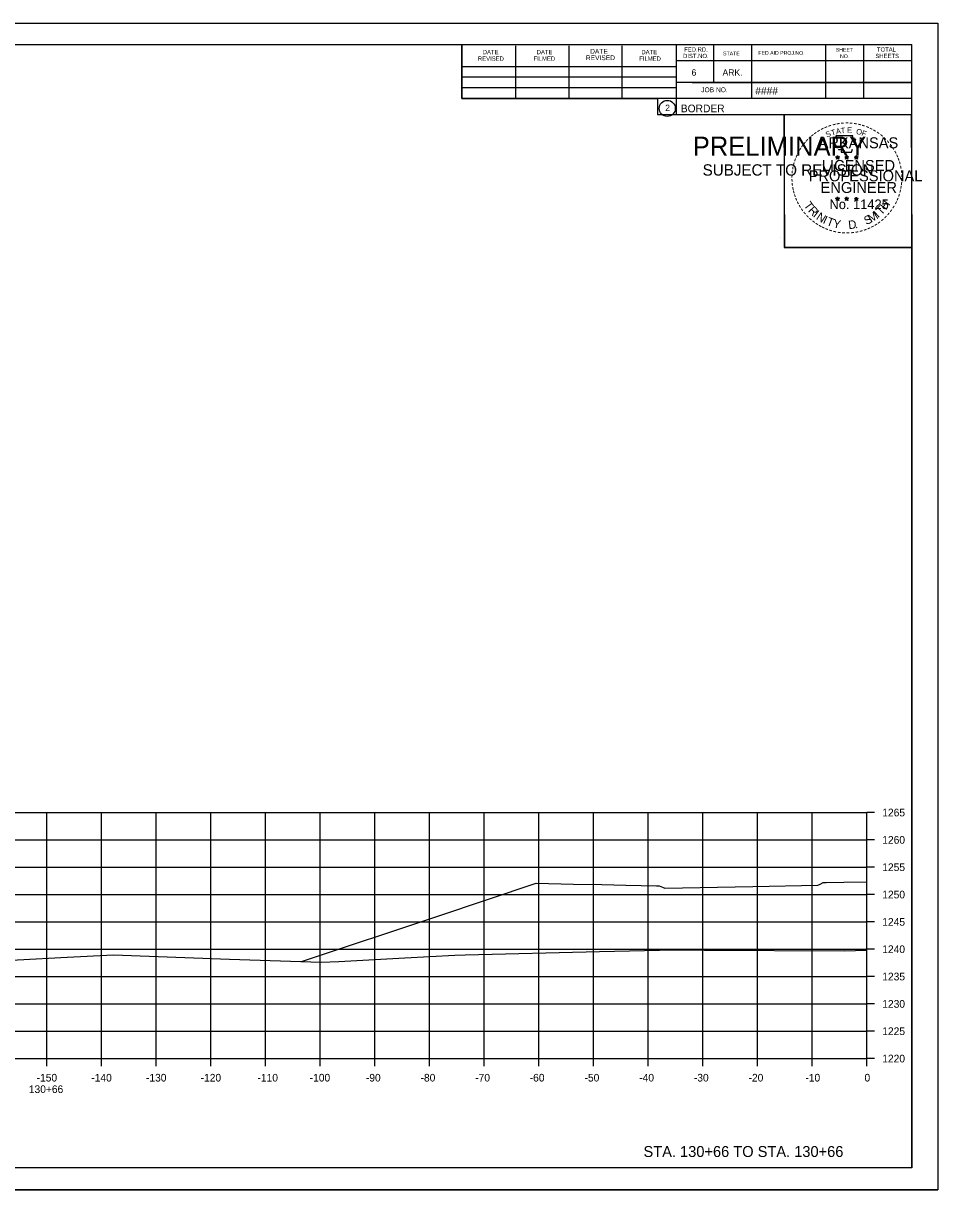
# Model space of a CAD drawing. Extents: x -70 to 701944, y -4 to 666871.
# Drawn here: x 667978.3 to 668145.5, y 660321.8 to 660535.1 of the extents above; entities that cross this region are included whole.
import ezdxf

# ---------------------------------------------------------------- set-up
doc = ezdxf.new("R2010")
doc.units = 0
for name, color, linetype in [('Default', 7, 'Continuous'), ('R_Axis', 7, 'Continuous'), ('R_Axis Annot', 7, 'Continuous'), ('R_Border', 7, 'Continuous'), ('R_Border PE', 7, 'Continuous'), ('R_Border Prem', 7, 'Continuous'), ('R_Draft', 7, 'Continuous'), ('R_Exist Surface', 7, 'Continuous'), ('R_Grid', 7, 'Continuous'), ('R_No Plot', 7, 'Continuous')]:
    doc.layers.add(name, color=color, linetype=linetype)

msp = doc.modelspace()

# ---------------------------------------------------------------- linework, layer by layer
at = {"layer": 'Default'}
msp.add_lwpolyline([(668029.2, 660363.51), (668054.08, 660371.8), (668072.12, 660377.81), (668078.95, 660377.68), (668084.12, 660377.57), (668088.5, 660377.49), (668094.12, 660377.37), (668094.34, 660377.37), (668094.62, 660377.37), (668095.18, 660377.1), (668095.62, 660376.89), (668111.71, 660377.21), (668123.62, 660377.45), (668124.05, 660377.66), (668124.62, 660377.93), (668124.84, 660377.93), (668125.12, 660377.93), (668128.4, 660378), (668132.61, 660378.08)], dxfattribs=at)
at = {"layer": 'R_Axis'}
for p, q in [((668132.61, 660345.75), (668132.61, 660390.75)), ((668134.01, 660390.75), (668132.61, 660390.75)), ((668134.01, 660385.75), (668132.61, 660385.75)), ((668134.01, 660380.75), (668132.61, 660380.75)), ((668134.01, 660375.75), (668132.61, 660375.75)), ((668134.01, 660370.75), (668132.61, 660370.75)), ((668134.01, 660365.75), (668132.61, 660365.75)), ((668134.01, 660360.75), (668132.61, 660360.75)), ((668134.01, 660355.75), (668132.61, 660355.75)), ((668134.01, 660350.75), (668132.61, 660350.75)), ((667832.61, 660345.75), (668132.61, 660345.75)), ((667982.61, 660344.35), (667982.61, 660345.75)), ((667992.61, 660344.35), (667992.61, 660345.75)), ((668002.61, 660344.35), (668002.61, 660345.75)), ((668012.61, 660344.35), (668012.61, 660345.75)), ((668022.61, 660344.35), (668022.61, 660345.75)), ((668032.61, 660344.35), (668032.61, 660345.75)), ((668042.61, 660344.35), (668042.61, 660345.75)), ((668052.61, 660344.35), (668052.61, 660345.75)), ((668062.61, 660344.35), (668062.61, 660345.75)), ((668072.61, 660344.35), (668072.61, 660345.75)), ((668082.61, 660344.35), (668082.61, 660345.75)), ((668092.61, 660344.35), (668092.61, 660345.75)), ((668102.61, 660344.35), (668102.61, 660345.75)), ((668112.61, 660344.35), (668112.61, 660345.75)), ((668122.61, 660344.35), (668122.61, 660345.75)), ((668132.61, 660344.35), (668132.61, 660345.75)), ((668134.01, 660345.75), (668132.61, 660345.75))]:
    msp.add_line(p, q, dxfattribs=at)
at = {"layer": 'R_Border'}
for p, q in [((667824.61, 660531.21), (668140.79, 660531.21)), ((668058.53, 660521.33), (668058.53, 660531.21)), ((668068.39, 660521.33), (668068.39, 660531.01)), ((668078.15, 660521.33), (668078.15, 660531.01)), ((668087.83, 660521.33), (668087.83, 660531.01)), ((668097.69, 660531.21), (668097.69, 660518.41)), ((668104.53, 660531.21), (668104.53, 660524.27)), ((668111.47, 660531.21), (668111.47, 660521.33)), ((668125.05, 660531.21), (668125.05, 660521.33)), ((668131.99, 660531.21), (668131.99, 660521.33)), ((668140.79, 660325.75), (668140.79, 660531.21)), ((668140.79, 660528.27), (668097.69, 660528.27)), ((668140.79, 660528.29), (668140.79, 660528.29)), ((668058.53, 660527.19), (668097.69, 660527.19)), ((668058.53, 660525.33), (668097.69, 660525.33)), ((668058.53, 660521.33), (668058.53, 660523.39)), ((668058.53, 660523.39), (668097.69, 660523.39)), ((668140.79, 660524.27), (668097.69, 660524.27)), ((668100.65, 660524.27), (668140.79, 660524.27)), ((668140.79, 660521.33), (668058.53, 660521.33)), ((668097.69, 660518.41), (668140.79, 660518.41)), ((668140.79, 660325.75), (667824.61, 660325.75))]:
    msp.add_line(p, q, dxfattribs=at)
msp.add_circle((668096.08, 660519.55), 1.47, dxfattribs=at)
at = {"layer": 'R_Border PE'}
for p, q in [((668126.88, 660510.67), (668127.23, 660510.56)), ((668126.88, 660510.67), (668127.13, 660510.62)), ((668126.88, 660510.67), (668127.12, 660510.55)), ((668127.01, 660510.26), (668127.23, 660510.56)), ((668127.01, 660510.26), (668127.14, 660510.5)), ((668127.01, 660510.26), (668127.23, 660510.48)), ((668127.23, 660510.92), (668127.19, 660510.67)), ((668127.23, 660510.56), (668127.23, 660510.92)), ((668127.23, 660510.92), (668127.28, 660510.67)), ((668127.57, 660510.67), (668127.23, 660510.56)), ((668127.44, 660510.26), (668127.23, 660510.56)), ((668127.44, 660510.26), (668127.23, 660510.47)), ((668127.57, 660510.67), (668127.29, 660510.62)), ((668127.44, 660510.26), (668127.3, 660510.55)), ((668127.57, 660510.67), (668127.37, 660510.57)), ((668128.55, 660510.67), (668128.9, 660510.56)), ((668128.55, 660510.67), (668128.8, 660510.62)), ((668128.55, 660510.67), (668128.79, 660510.55)), ((668128.68, 660510.26), (668128.9, 660510.56)), ((668128.68, 660510.26), (668128.81, 660510.5)), ((668128.68, 660510.26), (668128.9, 660510.48)), ((668128.9, 660510.92), (668128.86, 660510.67)), ((668128.9, 660510.56), (668128.9, 660510.92)), ((668128.9, 660510.92), (668128.95, 660510.67)), ((668129.24, 660510.67), (668128.9, 660510.56)), ((668129.11, 660510.26), (668128.9, 660510.56)), ((668129.11, 660510.26), (668128.9, 660510.47)), ((668129.24, 660510.67), (668128.96, 660510.62)), ((668129.11, 660510.26), (668128.97, 660510.55)), ((668129.24, 660510.67), (668129.04, 660510.57)), ((668130.31, 660510.66), (668130.66, 660510.55)), ((668130.31, 660510.66), (668130.57, 660510.61)), ((668130.31, 660510.66), (668130.55, 660510.53)), ((668130.45, 660510.25), (668130.66, 660510.55)), ((668130.45, 660510.25), (668130.57, 660510.49)), ((668130.45, 660510.25), (668130.66, 660510.47)), ((668130.66, 660510.91), (668130.62, 660510.66)), ((668130.66, 660510.55), (668130.66, 660510.91)), ((668130.66, 660510.91), (668130.71, 660510.66)), ((668131.01, 660510.66), (668130.66, 660510.55)), ((668130.87, 660510.25), (668130.66, 660510.55)), ((668130.87, 660510.25), (668130.66, 660510.46)), ((668131.01, 660510.66), (668130.72, 660510.61)), ((668130.87, 660510.25), (668130.74, 660510.54)), ((668131.01, 660510.66), (668130.8, 660510.55)), ((668126.87, 660503.1), (668127.22, 660502.98)), ((668126.87, 660503.1), (668127.13, 660503.05)), ((668126.87, 660503.1), (668127.11, 660502.97)), ((668127.01, 660502.69), (668127.22, 660502.98)), ((668127.01, 660502.69), (668127.13, 660502.93)), ((668127.01, 660502.69), (668127.22, 660502.9)), ((668127.22, 660503.35), (668127.18, 660503.1)), ((668127.22, 660502.98), (668127.22, 660503.35)), ((668127.22, 660503.35), (668127.27, 660503.1)), ((668127.57, 660503.1), (668127.22, 660502.98)), ((668127.44, 660502.69), (668127.22, 660502.98)), ((668127.44, 660502.69), (668127.22, 660502.9)), ((668127.57, 660503.1), (668127.28, 660503.05)), ((668127.44, 660502.69), (668127.3, 660502.98)), ((668127.57, 660503.1), (668127.37, 660502.99)), ((668128.54, 660503.1), (668128.89, 660502.98)), ((668128.54, 660503.1), (668128.8, 660503.05)), ((668128.54, 660503.1), (668128.78, 660502.97)), ((668128.68, 660502.69), (668128.89, 660502.98)), ((668128.68, 660502.69), (668128.8, 660502.93)), ((668128.68, 660502.69), (668128.89, 660502.9)), ((668128.89, 660503.35), (668128.85, 660503.1)), ((668128.89, 660502.98), (668128.89, 660503.35)), ((668128.89, 660503.35), (668128.94, 660503.1)), ((668129.24, 660503.1), (668128.89, 660502.98)), ((668129.11, 660502.69), (668128.89, 660502.98)), ((668129.11, 660502.69), (668128.89, 660502.9)), ((668129.24, 660503.1), (668128.95, 660503.05)), ((668129.11, 660502.69), (668128.97, 660502.98)), ((668129.24, 660503.1), (668129.04, 660502.99)), ((668130.31, 660503.09), (668130.66, 660502.97)), ((668130.31, 660503.09), (668130.56, 660503.04)), ((668130.31, 660503.09), (668130.55, 660502.96)), ((668130.44, 660502.68), (668130.66, 660502.97)), ((668130.44, 660502.68), (668130.57, 660502.92)), ((668130.44, 660502.68), (668130.66, 660502.89)), ((668130.66, 660503.34), (668130.62, 660503.09)), ((668130.66, 660502.97), (668130.66, 660503.34)), ((668130.66, 660503.34), (668130.71, 660503.09)), ((668131.01, 660503.09), (668130.66, 660502.97)), ((668130.87, 660502.68), (668130.66, 660502.97)), ((668130.87, 660502.68), (668130.66, 660502.89)), ((668131.01, 660503.09), (668130.72, 660503.04)), ((668130.87, 660502.68), (668130.74, 660502.97)), ((668131.01, 660503.09), (668130.8, 660502.98))]:
    msp.add_line(p, q, dxfattribs=at)
for points in [[(668126.92, 660514.55), (668127.19, 660513.72)], [(668130.43, 660513.62), (668130.57, 660513.91), (668129.89, 660513.88), (668130.04, 660514.55), (668126.92, 660514.55)], [(668127.23, 660510.92), (668127.44, 660510.26), (668126.88, 660510.67), (668127.57, 660510.67), (668127.01, 660510.26), (668127.23, 660510.92)], [(668127.41, 660512.12), (668127.41, 660512.04), (668127.97, 660512.02), (668127.92, 660511.54), (668129.79, 660511.54), (668129.99, 660512.08)], [(668128.9, 660510.92), (668129.11, 660510.26), (668128.55, 660510.67), (668129.24, 660510.67), (668128.68, 660510.26), (668128.9, 660510.92)], [(668130.66, 660510.91), (668130.87, 660510.25), (668130.31, 660510.66), (668131.01, 660510.66), (668130.45, 660510.25), (668130.66, 660510.91)], [(668127.22, 660503.35), (668127.44, 660502.69), (668126.87, 660503.1), (668127.57, 660503.1), (668127.01, 660502.69), (668127.22, 660503.35)], [(668128.89, 660503.35), (668129.11, 660502.69), (668128.54, 660503.1), (668129.24, 660503.1), (668128.68, 660502.69), (668128.89, 660503.35)], [(668130.66, 660503.34), (668130.87, 660502.68), (668130.31, 660503.09), (668131.01, 660503.09), (668130.44, 660502.68), (668130.66, 660503.34)]]:
    msp.add_lwpolyline(points, dxfattribs=at)
for centre, radius in [((668127.23, 660510.56), 0.172), ((668127.23, 660510.56), 0.145), ((668127.23, 660510.56), 0.116), ((668127.23, 660510.56), 0.0991), ((668127.23, 660510.56), 0.0747), ((668127.23, 660510.56), 0.0495), ((668127.23, 660510.56), 0.0296), ((668128.9, 660510.56), 0.172), ((668128.9, 660510.56), 0.145), ((668128.9, 660510.56), 0.116), ((668128.9, 660510.56), 0.0991), ((668128.9, 660510.56), 0.0747), ((668128.9, 660510.56), 0.0495), ((668128.9, 660510.56), 0.0296), ((668130.66, 660510.54), 0.172), ((668130.66, 660510.54), 0.145), ((668130.66, 660510.54), 0.116), ((668130.66, 660510.54), 0.0991), ((668130.66, 660510.54), 0.0747), ((668130.66, 660510.54), 0.0495), ((668130.66, 660510.54), 0.0296), ((668127.22, 660502.98), 0.172), ((668127.22, 660502.98), 0.145), ((668127.22, 660502.98), 0.116), ((668127.22, 660502.98), 0.0991), ((668127.22, 660502.98), 0.0747), ((668127.22, 660502.98), 0.0495), ((668127.22, 660502.98), 0.0296), ((668128.89, 660502.98), 0.172), ((668128.89, 660502.98), 0.145), ((668128.89, 660502.98), 0.116), ((668128.89, 660502.98), 0.0991), ((668128.89, 660502.98), 0.0747), ((668128.89, 660502.98), 0.0495), ((668128.89, 660502.98), 0.0296), ((668130.66, 660502.97), 0.172), ((668130.66, 660502.97), 0.145), ((668130.66, 660502.97), 0.116), ((668130.66, 660502.97), 0.0991), ((668130.66, 660502.97), 0.0747), ((668130.66, 660502.97), 0.0495), ((668130.66, 660502.97), 0.0296)]:
    msp.add_circle(centre, radius, dxfattribs=at)
at = {"layer": 'R_Exist Surface'}
msp.add_lwpolyline([(667880.17, 660360.33), (667891.45, 660360.82), (667898.06, 660361.06), (667908.16, 660361.51), (667915.97, 660361.77), (667923.71, 660362.03), (667933.17, 660362.35), (667934.35, 660362.38), (667937.02, 660362.42), (667968.07, 660363.35), (667986.33, 660364.32), (667994.76, 660364.7), (668016.02, 660363.96), (668032.75, 660363.38), (668036, 660363.53), (668048.1, 660364.15), (668057.2, 660364.64), (668059.14, 660364.73), (668083.7, 660365.31), (668097.39, 660365.62), (668099.37, 660365.63), (668102.92, 660365.59), (668128.45, 660365.44), (668132.61, 660365.55)], dxfattribs=at)
at = {"layer": 'R_Grid'}
for p, q in [((667832.61, 660390.75), (668132.61, 660390.75)), ((667982.61, 660345.75), (667982.61, 660390.75)), ((667992.61, 660345.75), (667992.61, 660390.75)), ((668002.61, 660345.75), (668002.61, 660390.75)), ((668012.61, 660345.75), (668012.61, 660390.75)), ((668022.61, 660345.75), (668022.61, 660390.75)), ((668032.61, 660345.75), (668032.61, 660390.75)), ((668042.61, 660345.75), (668042.61, 660390.75)), ((668052.61, 660345.75), (668052.61, 660390.75)), ((668062.61, 660345.75), (668062.61, 660390.75)), ((668072.61, 660345.75), (668072.61, 660390.75)), ((668082.61, 660345.75), (668082.61, 660390.75)), ((668092.61, 660345.75), (668092.61, 660390.75)), ((668102.61, 660345.75), (668102.61, 660390.75)), ((668112.61, 660345.75), (668112.61, 660390.75)), ((668122.61, 660345.75), (668122.61, 660390.75)), ((668132.61, 660345.75), (668132.61, 660390.75)), ((667832.61, 660385.75), (668132.61, 660385.75)), ((667832.61, 660380.75), (668132.61, 660380.75)), ((667832.61, 660375.75), (668132.61, 660375.75)), ((667832.61, 660370.75), (668132.61, 660370.75)), ((667832.61, 660365.75), (668132.61, 660365.75)), ((667832.61, 660360.75), (668132.61, 660360.75)), ((667832.61, 660355.75), (668132.61, 660355.75)), ((667832.61, 660350.75), (668132.61, 660350.75)), ((667832.61, 660345.75), (668132.61, 660345.75))]:
    msp.add_line(p, q, dxfattribs=at)
at = {"layer": 'R_No Plot'}
for p, q in [((667812.21, 660535.11), (668145.55, 660535.11)), ((668116.83, 660495.96), (668116.83, 660495.96)), ((667812.21, 660321.77), (668145.55, 660321.77))]:
    msp.add_line(p, q, dxfattribs=at)
for points in [[(667812.21, 660535.11), (668145.55, 660535.11), (668145.55, 660321.77), (667812.21, 660321.77)], [(668058.53, 660531.21), (668058.53, 660521.33), (668094.27, 660521.33), (668094.27, 660518.41), (668117.47, 660518.41), (668117.47, 660494.08), (668140.79, 660494.08), (668140.79, 660325.75), (667824.61, 660325.75), (667824.61, 660531.21)], [(668117.47, 660518.41), (668140.67, 660518.41), (668140.79, 660494.08), (668117.59, 660494.08)]]:
    msp.add_lwpolyline(points, close=True, dxfattribs=at)

# ---------------------------------------------------------------- texts
at = {"layer": 'R_Axis Annot'}
for s, p in [('1265', (668135.41, 660390.05)), ('1260', (668135.41, 660385.05)), ('1255', (668135.41, 660380.05)), ('1250', (668135.41, 660375.05)), ('1245', (668135.41, 660370.05)), ('1240', (668135.41, 660365.05)), ('1235', (668135.41, 660360.05)), ('1230', (668135.41, 660355.05)), ('1225', (668135.41, 660350.05)), ('1220', (668135.41, 660345.05)), ('-150', (667980.72, 660341.55)), ('-140', (667990.72, 660341.55)), ('-130', (668000.72, 660341.55)), ('-120', (668010.72, 660341.55)), ('-110', (668021.12, 660341.55)), ('-100', (668030.67, 660341.55)), ('-90', (668040.95, 660341.55)), ('-80', (668050.95, 660341.55)), ('-70', (668060.95, 660341.55)), ('-60', (668070.92, 660341.55)), ('-50', (668080.95, 660341.55)), ('-40', (668090.95, 660341.55)), ('-30', (668100.95, 660341.55)), ('-20', (668110.95, 660341.55)), ('-10', (668121.35, 660341.55)), ('0', (668132.16, 660341.55)), ('130+66', (667979.29, 660339.45))]:
    msp.add_text(s, height=1.4, dxfattribs=at).set_placement(p)
at = {"layer": 'R_Border'}
for s, height, p in [('DATE', 0.782, (668062.33, 660529.45)), ('DATE', 0.782, (668072.19, 660529.45)), ('DATE', 0.879, (668081.97, 660529.55)), ('DATE', 0.782, (668091.35, 660529.45)), ('DIST.NO.', 0.782, (668098.97, 660528.75)), ('FED.RD.', 0.782, (668099.17, 660529.93)), ('STATE', 0.684, (668106.29, 660529.25)), ('FED.AID PROJ.NO.', 0.684, (668112.75, 660529.35)), ('SHEET', 0.684, (668126.91, 660529.93)), ('SHEETS', 0.782, (668134.15, 660528.75)), ('TOTAL', 0.782, (668134.43, 660529.93)), ('REVISED', 0.782, (668061.45, 660528.27)), ('FILMED', 0.782, (668071.61, 660528.27)), ('REVISED', 0.879, (668081.19, 660528.37)), ('FILMED', 0.782, (668090.95, 660528.27)), ('NO.', 0.684, (668127.69, 660528.75)), ('6', 1.17, (668100.53, 660525.53)), ('ARK.', 1.172, (668106.19, 660525.53)), ('JOB NO.', 0.879, (668102.29, 660522.51)), ('####', 1.4, (668112.17, 660522.07)), ('2', 1.17, (668095.7, 660519.06)), ('BORDER', 1.4, (668098.56, 660518.84))]:
    msp.add_text(s, height=height, rotation=360, dxfattribs=at).set_placement(p)
at = {"layer": 'R_Border PE'}
for s, height, rotation, p in [('-', 1.6, 13.6301, (668126.42, 660515.91)), ('-', 1.6, 10.2193, (668127.1, 660516.08)), ('-', 1.6, 5.8968, (668127.82, 660516.19)), ('-', 1.6, 0.1862, (668128.6, 660516.26)), ('-', 1.6, 357.743, (668129.32, 660516.25)), ('-', 1.6, 352.1617, (668130.06, 660516.19)), ('-', 1.6, 347.2049, (668130.78, 660516.08)), ('-', 1.6, 38.9507, (668122.75, 660513.94)), ('-', 1.6, 36.2317, (668123.23, 660514.32)), ('-', 1.6, 34.0636, (668123.8, 660514.72)), ('-', 1.6, 28.7918, (668124.4, 660515.09)), ('-', 1.6, 24.3072, (668125.03, 660515.4)), ('S', 1, 21.594, (668125.27, 660514.22)), ('-', 1.6, 19.1761, (668125.67, 660515.67)), ('T', 1, 16.4036, (668126.19, 660514.56)), ('A', 1, 11.2132, (668127.01, 660514.81)), ('T', 1, 6.0228, (668127.86, 660514.97)), ('E', 1, 0.8323, (668128.97, 660515.08)), ('O', 1, 350.4515, (668130.57, 660514.87)), ('F', 1, 340.0707, (668131.53, 660514.64)), ('-', 1.6, 342.3362, (668131.42, 660515.92)), ('-', 1.6, 337.8551, (668132.15, 660515.7)), ('-', 1.6, 334.1211, (668132.78, 660515.43)), ('-', 1.6, 329.6409, (668133.36, 660515.14)), ('-', 1.6, 325.8627, (668134.01, 660514.78)), ('-', 1.6, 320.5297, (668134.62, 660514.36)), ('-', 1.6, 54.2325, (668121.05, 660512)), ('-', 1.6, 50.6142, (668121.47, 660512.56)), ('-', 1.6, 48.423, (668121.87, 660513.05)), ('-', 1.6, 42.9622, (668122.32, 660513.53)), ('ARKANSAS', 2, 360, (668123.77, 660512.26)), ('-', 1.6, 315.5786, (668135.21, 660513.87)), ('-', 1.6, 309.8797, (668135.78, 660513.32)), ('-', 1.6, 306.6522, (668136.31, 660512.72)), ('-', 1.4, 303.6753, (668136.79, 660512.15)), ('-', 1.6, 72.3945, (668119.94, 660509.61)), ('-', 1.6, 67.7743, (668120.16, 660510.24)), ('-', 1.6, 62.8713, (668120.41, 660510.86)), ('-', 1.6, 58.0706, (668120.73, 660511.47)), ('DWB', 0.01, 360, (668127.21, 660510.55)), ('DWB', 0.01, 360, (668128.88, 660510.55)), ('DWB', 0.01, 360, (668130.65, 660510.54)), ('-', 1.6, 299.6684, (668137.11, 660511.54)), ('-', 1.6, 294.6628, (668137.44, 660510.93)), ('-', 1.6, 290.5728, (668137.69, 660510.35)), ('-', 1.6, 85.1863, (668119.53, 660507.5)), ('-', 1.6, 81.2013, (668119.61, 660508.19)), ('-', 1.6, 75.461, (668119.74, 660508.9)), ('PROFESSIONAL', 2, 360, (668121.95, 660506.21)), ('LICENSED', 2, 360, (668124.37, 660508.11)), ('-', 1.6, 285.1233, (668137.93, 660509.77)), ('-', 1.6, 280.5493, (668138.13, 660509.03)), ('-', 1.6, 276.5962, (668138.29, 660508.26)), ('-', 1.6, 94.1959, (668119.54, 660506.07)), ('-', 1.6, 89.0622, (668119.51, 660506.8)), ('ENGINEER', 2, 360, (668124.13, 660504.08)), ('-', 1.6, 263.5172, (668138.37, 660506.24)), ('-', 1.6, 274.3301, (668138.35, 660507.54)), ('-', 1.6, 269.9407, (668138.38, 660506.91)), ('-', 1.6, 98.9479, (668119.61, 660505.4)), ('-', 1.6, 101.7149, (668119.75, 660504.67)), ('-', 1.6, 105.4578, (668119.91, 660504.08)), ('-', 1.6, 252.8681, (668138, 660504.19)), ('-', 1.6, 255.7626, (668138.18, 660504.91)), ('-', 1.6, 260.9953, (668138.29, 660505.59)), ('-', 1.6, 109.0874, (668120.13, 660503.44)), ('-', 1.6, 114.0643, (668120.38, 660502.85)), ('-', 1.6, 115.7289, (668120.68, 660502.23)), ('-', 1.6, 120.4471, (668121.04, 660501.64)), ('T', 1.54, 306.0406, (668120.98, 660501.82)), ('No. 11425', 1.757, 360, (668125.76, 660501.13)), ('DWB', 0.01, 360, (668127.21, 660502.98)), ('DWB', 0.01, 360, (668128.88, 660502.98)), ('DWB', 0.01, 360, (668130.65, 660502.97)), ('T', 1.54, 46.6444, (668135.21, 660499.92)), ('H', 1.54, 54.6088, (668136.1, 660500.86)), ('-', 1.6, 239.0712, (668137.12, 660502.14)), ('-', 1.6, 244.6197, (668137.52, 660502.89)), ('-', 1.6, 247.8887, (668137.78, 660503.52)), ('-', 1.6, 125.8934, (668121.44, 660501.08)), ('-', 1.6, 130.7181, (668121.91, 660500.53)), ('-', 1.6, 134.2238, (668122.42, 660499.99)), ('R', 1.54, 314.005, (668121.75, 660500.78)), ('I', 1.54, 321.9694, (668122.65, 660499.84)), ('N', 1.54, 326.5002, (668123.21, 660499.37)), ('I', 1.54, 335.3603, (668124.42, 660498.59)), ('T', 1.54, 339.8912, (668125.08, 660498.26)), ('S', 1.54, 26.9312, (668132.53, 660498.18)), ('M', 1.54, 32.6563, (668133.37, 660498.59)), ('I', 1.54, 42.1136, (668134.65, 660499.44)), ('-', 1.6, 225.7653, (668135.81, 660500.35)), ('-', 1.6, 231.2538, (668136.29, 660500.92)), ('-', 1.6, 233.8452, (668136.72, 660501.48)), ('-', 1.6, 138.9338, (668122.95, 660499.52)), ('-', 1.6, 144.6463, (668123.5, 660499.12)), ('-', 1.6, 148.0898, (668124.07, 660498.75)), ('-', 1.6, 151.5704, (668124.64, 660498.42)), ('-', 1.6, 154.6002, (668125.17, 660498.17)), ('-', 1.6, 158.5612, (668125.79, 660497.92)), ('Y', 1.54, 347.8556, (668126.3, 660497.81)), ('D', 1.54, 6.3969, (668129.28, 660497.45)), ('.', 1.54, 13.7642, (668130.48, 660497.58)), ('-', 1.6, 200.7184, (668132.41, 660498.05)), ('-', 1.6, 204.2516, (668133.03, 660498.32)), ('-', 1.6, 207.3568, (668133.65, 660498.64)), ('-', 1.6, 212.2491, (668134.21, 660498.99)), ('-', 1.6, 215.7363, (668134.74, 660499.37)), ('-', 1.6, 221.0851, (668135.29, 660499.84)), ('-', 1.6, 162.7983, (668126.48, 660497.71)), ('-', 1.6, 167.5555, (668127.19, 660497.54)), ('-', 1.6, 173.1155, (668127.96, 660497.43)), ('-', 1.6, 176.5183, (668128.71, 660497.38)), ('-', 1.6, 181.5918, (668129.46, 660497.4)), ('-', 1.6, 185.8167, (668130.27, 660497.47)), ('-', 1.6, 191.2858, (668131, 660497.61)), ('-', 1.6, 195.4743, (668131.73, 660497.81))]:
    msp.add_text(s, height=height, rotation=rotation, dxfattribs=at).set_placement(p)
at = {"layer": 'R_Border Prem'}
for s, height, p in [('PRELIMINARY', 3.5, (668100.74, 660510.88)), ('DWB', 0.01, (668101.49, 660512.73)), ('SUBJECT TO REVISION', 2.0751, (668102.55, 660507.25))]:
    msp.add_text(s, height=height, rotation=360, dxfattribs=at).set_placement(p)
at = {"layer": 'R_Draft'}
msp.add_text('STA. 130+66 TO STA. 130+66', height=2, dxfattribs=at).set_placement((668091.73, 660327.75))

doc.saveas('drawing.dxf')
